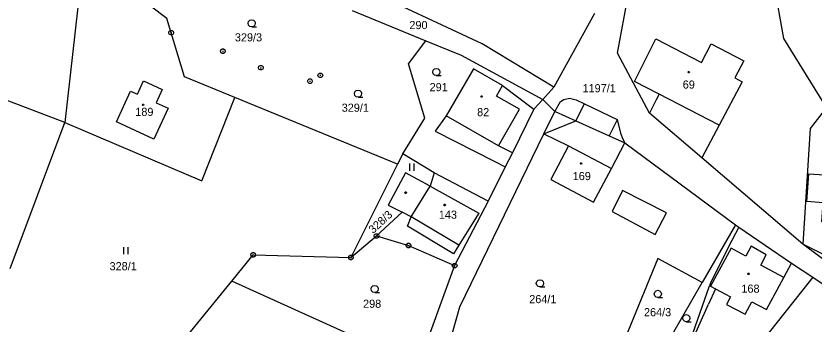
# Model space of a CAD drawing. Extents: x -694465 to -690527, y -983694 to -978978.
# Drawn here: x -692441.8 to -692275, y -981604.7 to -981540.3 of the extents above; entities that cross this region are included whole.
import ezdxf

# ---------------------------------------------------------------- set-up
doc = ezdxf.new("R2010")
doc.units = 0
for name, color, linetype in [('Vrstva 1', 7, 'Continuous'), ('Vrstva 18', 7, 'Continuous'), ('Vrstva 19', 7, 'Continuous'), ('Vrstva 24', 7, 'Continuous'), ('Vrstva 25', 7, 'Continuous')]:
    doc.layers.add(name, color=color, linetype=linetype)

msp = doc.modelspace()

# ---------------------------------------------------------------- linework, layer by layer
at = {"layer": 'Vrstva 1'}
for points in [[(-692431.57, -981562.6), (-692552.71, -981516.36)], [(-692428.36, -981533.41), (-692431.57, -981562.6)], [(-692344.38, -981546.1), (-692370.38, -981533.91)], [(-692281.27, -981545.04), (-692283.31, -981533.63)], [(-692410.28, -981540.84), (-692416.82, -981535.8)], [(-692316.07, -981548.09), (-692313.75, -981535.6)], [(-692371.56, -981539.19), (-692356.1, -981545.48)], [(-692406.58, -981553.05), (-692410.28, -981540.84)], [(-692320.9, -981539.76), (-692329.38, -981555.19)], [(-692359.76, -981550.3), (-692356.1, -981545.48)], [(-692356.1, -981545.48), (-692348.72, -981548.52)], [(-692329.38, -981555.19), (-692344.38, -981546.1)], [(-692307.38, -981556.64), (-692312.53, -981553.99), (-692308.04, -981545.1), (-692298.51, -981550.02), (-692296.48, -981546.1), (-692289.67, -981549.69), (-692291.52, -981553.23), (-692289.98, -981554.07)], [(-692272.35, -981559.42), (-692281.27, -981545.04)], [(-692348.72, -981548.52), (-692331.65, -981557.76)], [(-692309.39, -981560.63), (-692316.07, -981548.09)], [(-692356.32, -981561.69), (-692359.76, -981550.3)], [(-692346.19, -981551.33), (-692351.85, -981561.15)], [(-692340.08, -981554.86), (-692346.19, -981551.33)], [(-692410.02, -981559.61), (-692412.98, -981566.05), (-692420.81, -981562.45), (-692417.85, -981556.01), (-692416.42, -981556.67), (-692415.14, -981553.89), (-692411.26, -981555.67), (-692412.53, -981558.46), (-692410.02, -981559.61)], [(-692396.073, -981557.348), (-692406.58, -981553.05)], [(-692289.98, -981554.07), (-692294.8, -981563.11)], [(-692341.34, -981557.04), (-692340.08, -981554.86)], [(-692340.08, -981554.86), (-692333.52, -981559.79)], [(-692329.38, -981555.19), (-692331.65, -981557.76)], [(-692431.57, -981562.6), (-692402.977, -981574.78), (-692396.073, -981557.348)], [(-692362.02, -981571.28), (-692396.073, -981557.348)], [(-692336.52, -981559.82), (-692341.34, -981557.04)], [(-692331.65, -981557.76), (-692333.52, -981559.79)], [(-692331.65, -981557.76), (-692329.16, -981560.29)], [(-692329.16, -981560.29), (-692327.952, -981558.205), (-692327.249, -981557.758), (-692326.098, -981557.503), (-692324.692, -981557.822), (-692322.967, -981558.655)], [(-692307.99, -981557.84), (-692309.39, -981560.63)], [(-692307.38, -981556.64), (-692307.99, -981557.84)], [(-692294.8, -981563.11), (-692307.38, -981556.64)], [(-692324.767, -981562.252), (-692322.967, -981558.655)], [(-692322.967, -981558.655), (-692322.966, -981558.653), (-692316.125, -981561.975)], [(-692272.35, -981559.42), (-692275.8, -981563.86)], [(-692351.85, -981561.15), (-692354.19, -981564.4)], [(-692340.92, -981567.46), (-692351.85, -981561.15)], [(-692340.92, -981567.46), (-692336.52, -981559.82)], [(-692333.52, -981559.79), (-692338.04, -981568.9)], [(-692331.45, -981564.98), (-692329.16, -981560.29)], [(-692329.16, -981560.29), (-692329.121, -981560.307)], [(-692329.121, -981560.307), (-692324.767, -981562.252)], [(-692298.45, -981569.95), (-692309.39, -981560.63)], [(-692443.06, -981593.114), (-692431.57, -981562.6)], [(-692360.95, -981569.13), (-692356.32, -981561.69)], [(-692331.45, -981564.98), (-692324.767, -981562.252)], [(-692324.767, -981562.252), (-692324.75, -981562.26)], [(-692324.75, -981562.26), (-692317.816, -981565.355)], [(-692316.205, -981562.136), (-692317.816, -981565.355)], [(-692316.125, -981561.975), (-692316.205, -981562.136)], [(-692316.125, -981561.975), (-692315.421, -981564.786), (-692314.974, -981566.063), (-692314.49, -981566.84)], [(-692354.19, -981564.4), (-692341.73, -981570.74)], [(-692294.8, -981563.11), (-692298.45, -981569.95)], [(-692275.8, -981563.86), (-692277.29, -981588.01)], [(-692349.04, -981601.09), (-692331.45, -981564.98)], [(-692331.45, -981564.98), (-692326.29, -981567.47)], [(-692317.816, -981565.355), (-692314.49, -981566.84)], [(-692338.04, -981568.9), (-692340.92, -981567.46)], [(-692326.29, -981567.47), (-692330.02, -981574.48)], [(-692326.29, -981567.47), (-692317.34, -981572.23)], [(-692317.34, -981572.23), (-692314.49, -981566.84)], [(-692314.49, -981566.84), (-692291.42, -981583.96)], [(-692360.95, -981569.13), (-692362.02, -981571.28)], [(-692354.42, -981573.13), (-692360.95, -981569.13)], [(-692338.04, -981568.9), (-692339.52, -981571.87)], [(-692341.73, -981570.74), (-692339.52, -981571.87)], [(-692277.29, -981588.01), (-692298.45, -981569.95)], [(-692362.02, -981571.28), (-692371.81, -981590.8)], [(-692339.52, -981571.87), (-692343.09, -981579.06)], [(-692321.07, -981579.23), (-692317.34, -981572.23)], [(-692360.35, -981573.1), (-692363.98, -981579.86)], [(-692355.25, -981575.87), (-692360.35, -981573.1)], [(-692354.42, -981573.13), (-692355.25, -981575.87)], [(-692343.09, -981579.06), (-692354.42, -981573.13)], [(-692330.02, -981574.48), (-692321.07, -981579.23)], [(-692272.02, -981583.41), (-692273.34, -981583.32), (-692273.06, -981579.37), (-692276.49, -981579.13), (-692276.07, -981573.3), (-692270.69, -981573.69), (-692270.79, -981575.08), (-692268.23, -981575.27), (-692268.41, -981577.82)], [(-692359.17, -981582.32), (-692355.25, -981575.87)], [(-692355.25, -981575.87), (-692345.07, -981581.57)], [(-692317.186, -981581.217), (-692308.196, -981585.995), (-692305.831, -981581.46), (-692315.037, -981576.796), (-692317.186, -981581.217)], [(-692343.09, -981579.06), (-692350.11, -981592.51)], [(-692363.98, -981579.86), (-692361.11, -981581.33)], [(-692361.11, -981581.33), (-692366.43, -981586.3)], [(-692359.17, -981582.32), (-692361.11, -981581.33)], [(-692359.98, -981584.26), (-692359.17, -981582.32)], [(-692349.24, -981588.24), (-692359.17, -981582.32)], [(-692345.07, -981581.57), (-692349.24, -981588.24)], [(-692350.35, -981590.02), (-692359.98, -981584.26)], [(-692291.42, -981583.96), (-692298.36, -981596.04)], [(-692290.72, -981584.48), (-692292.82, -981588.56)], [(-692291.42, -981583.96), (-692290.72, -981584.48)], [(-692290.72, -981584.48), (-692279.65, -981591.96)], [(-692371.81, -981590.8), (-692366.43, -981586.3)], [(-692366.43, -981586.3), (-692359.75, -981588.3)], [(-692359.75, -981588.3), (-692350.11, -981592.51)], [(-692349.24, -981588.24), (-692350.35, -981590.02)], [(-692292.82, -981588.56), (-692296.66, -981596.34)], [(-692292.31, -981588.86), (-692296.6, -981596.82)], [(-692289.21, -981590.52), (-692292.31, -981588.86)], [(-692288.12, -981588.46), (-692289.21, -981590.52)], [(-692284.95, -981590.22), (-692288.12, -981588.46)], [(-692272.14, -981590.62), (-692277.29, -981588.01)], [(-692267.73, -981595.1), (-692277.29, -981588.01)], [(-692396.72, -981595.76), (-692392.23, -981590.26)], [(-692392.23, -981590.26), (-692371.81, -981590.8)], [(-692307.62, -981590.99), (-692317.93, -981616.19)], [(-692298.36, -981596.04), (-692307.62, -981590.99)], [(-692286.11, -981592.4), (-692284.95, -981590.22)], [(-692350.11, -981592.51), (-692357.7, -981613.37)], [(-692281.29, -981595.01), (-692286.11, -981592.4)], [(-692281.29, -981595.01), (-692279.65, -981591.96)], [(-692279.65, -981591.96), (-692275.24, -981594.94)], [(-692408.15, -981609.77), (-692396.72, -981595.76)], [(-692357.7, -981613.37), (-692396.72, -981595.76)], [(-692308.61, -981613.86), (-692298.36, -981596.04)], [(-692276.27, -981596.23), (-692295.22, -981620.14)], [(-692284.88, -981601.7), (-692281.29, -981595.01)], [(-692275.24, -981594.94), (-692276.27, -981596.23)], [(-692275.24, -981594.94), (-692248.34, -981613.11)], [(-692302.26, -981612.28), (-692296.79, -981596.72)], [(-692295.57, -981597.37), (-692297, -981600.55)], [(-692296.66, -981596.34), (-692296.79, -981596.72)], [(-692296.79, -981596.72), (-692296.6, -981596.82)], [(-692296.6, -981596.82), (-692295.57, -981597.37)], [(-692295.57, -981597.37), (-692292.41, -981599.06)], [(-692292.41, -981599.06), (-692293.24, -981600.61)], [(-692353.77, -981617.9), (-692349.04, -981601.09)], [(-692302.26, -981612.28), (-692297, -981600.55)], [(-692293.24, -981600.61), (-692289.36, -981602.69)], [(-692289.36, -981602.69), (-692287.96, -981600.08)], [(-692287.96, -981600.08), (-692284.88, -981601.7)]]:
    msp.add_lwpolyline(points, dxfattribs=at)
at = {"layer": 'Vrstva 24'}
for points in [[(-692409.226, -981543.324), (-692408.976, -981543.506), (-692408.88, -981543.8), (-692408.976, -981544.094), (-692409.226, -981544.276), (-692409.534, -981544.276), (-692409.784, -981544.094), (-692409.88, -981543.8), (-692409.784, -981543.506), (-692409.534, -981543.324)], [(-692398.396, -981547.174), (-692398.146, -981547.356), (-692398.05, -981547.65), (-692398.146, -981547.944), (-692398.396, -981548.126), (-692398.704, -981548.126), (-692398.954, -981547.944), (-692399.05, -981547.65), (-692398.954, -981547.356), (-692398.704, -981547.174)], [(-692390.486, -981550.644), (-692390.236, -981550.826), (-692390.14, -981551.12), (-692390.236, -981551.414), (-692390.486, -981551.596), (-692390.794, -981551.596), (-692391.044, -981551.414), (-692391.14, -981551.12), (-692391.044, -981550.826), (-692390.794, -981550.644)], [(-692378.036, -981552.234), (-692377.786, -981552.416), (-692377.69, -981552.71), (-692377.786, -981553.004), (-692378.036, -981553.186), (-692378.344, -981553.186), (-692378.594, -981553.004), (-692378.69, -981552.71), (-692378.594, -981552.416), (-692378.344, -981552.234)], [(-692380.206, -981553.474), (-692379.956, -981553.656), (-692379.86, -981553.95), (-692379.956, -981554.244), (-692380.206, -981554.426), (-692380.514, -981554.426), (-692380.764, -981554.244), (-692380.86, -981553.95), (-692380.764, -981553.656), (-692380.514, -981553.474)], [(-692366.276, -981585.824), (-692366.026, -981586.006), (-692365.93, -981586.3), (-692366.026, -981586.594), (-692366.276, -981586.776), (-692366.584, -981586.776), (-692366.834, -981586.594), (-692366.93, -981586.3), (-692366.834, -981586.006), (-692366.584, -981585.824)], [(-692359.596, -981587.824), (-692359.346, -981588.006), (-692359.25, -981588.3), (-692359.346, -981588.594), (-692359.596, -981588.776), (-692359.904, -981588.776), (-692360.154, -981588.594), (-692360.25, -981588.3), (-692360.154, -981588.006), (-692359.904, -981587.824)], [(-692392.076, -981589.784), (-692391.826, -981589.966), (-692391.73, -981590.26), (-692391.826, -981590.554), (-692392.076, -981590.736), (-692392.384, -981590.736), (-692392.634, -981590.554), (-692392.73, -981590.26), (-692392.634, -981589.966), (-692392.384, -981589.784)], [(-692371.656, -981590.324), (-692371.406, -981590.506), (-692371.31, -981590.8), (-692371.406, -981591.094), (-692371.656, -981591.276), (-692371.964, -981591.276), (-692372.214, -981591.094), (-692372.31, -981590.8), (-692372.214, -981590.506), (-692371.964, -981590.324)], [(-692349.956, -981592.034), (-692349.706, -981592.216), (-692349.61, -981592.51), (-692349.706, -981592.804), (-692349.956, -981592.986), (-692350.264, -981592.986), (-692350.514, -981592.804), (-692350.61, -981592.51), (-692350.514, -981592.216), (-692350.264, -981592.034)]]:
    msp.add_lwpolyline(points, close=True, dxfattribs=at)
for points in [[(-692409.499, -981543.8), (-692409.26, -981543.8)], [(-692398.669, -981547.65), (-692398.43, -981547.65)], [(-692390.759, -981551.12), (-692390.52, -981551.12)], [(-692378.309, -981552.71), (-692378.07, -981552.71)], [(-692380.479, -981553.95), (-692380.24, -981553.95)], [(-692366.549, -981586.3), (-692366.31, -981586.3)], [(-692359.869, -981588.3), (-692359.63, -981588.3)], [(-692392.349, -981590.26), (-692392.11, -981590.26)], [(-692371.929, -981590.8), (-692371.69, -981590.8)], [(-692350.229, -981592.51), (-692349.99, -981592.51)]]:
    msp.add_lwpolyline(points, dxfattribs=at)
at = {"layer": 'Vrstva 25'}
for points in [[(-692392.53, -981542.58), (-692392.905, -981542.479), (-692393.179, -981542.205), (-692393.28, -981541.83), (-692393.179, -981541.455), (-692392.905, -981541.181), (-692392.53, -981541.08), (-692392.155, -981541.181), (-692391.881, -981541.455), (-692391.78, -981541.83), (-692391.881, -981542.205), (-692392.155, -981542.479), (-692392.53, -981542.58), (-692391.53, -981542.581)], [(-692353.94, -981552.77), (-692354.315, -981552.669), (-692354.589, -981552.395), (-692354.69, -981552.02), (-692354.589, -981551.645), (-692354.315, -981551.371), (-692353.94, -981551.27), (-692353.565, -981551.371), (-692353.291, -981551.645), (-692353.19, -981552.02), (-692353.291, -981552.395), (-692353.565, -981552.669), (-692353.94, -981552.77), (-692352.94, -981552.771)], [(-692370.31, -981557.29), (-692370.685, -981557.189), (-692370.959, -981556.915), (-692371.06, -981556.54), (-692370.959, -981556.165), (-692370.685, -981555.891), (-692370.31, -981555.79), (-692369.935, -981555.891), (-692369.661, -981556.165), (-692369.56, -981556.54), (-692369.661, -981556.915), (-692369.935, -981557.189), (-692370.31, -981557.29), (-692369.31, -981557.291)], [(-692359.54, -981571.15), (-692359.54, -981572.65)], [(-692358.54, -981572.65), (-692358.54, -981571.15)], [(-692419.35, -981588.63), (-692419.35, -981590.13)], [(-692418.35, -981590.13), (-692418.35, -981588.63)], [(-692332.28, -981596.97), (-692332.655, -981596.869), (-692332.929, -981596.595), (-692333.03, -981596.22), (-692332.929, -981595.845), (-692332.655, -981595.571), (-692332.28, -981595.47), (-692331.905, -981595.571), (-692331.631, -981595.845), (-692331.53, -981596.22), (-692331.631, -981596.595), (-692331.905, -981596.869), (-692332.28, -981596.97), (-692331.28, -981596.971)], [(-692366.81, -981598.13), (-692367.185, -981598.029), (-692367.459, -981597.755), (-692367.56, -981597.38), (-692367.459, -981597.005), (-692367.185, -981596.731), (-692366.81, -981596.63), (-692366.435, -981596.731), (-692366.161, -981597.005), (-692366.06, -981597.38), (-692366.161, -981597.755), (-692366.435, -981598.029), (-692366.81, -981598.13), (-692365.81, -981598.131)], [(-692307.63, -981599.17), (-692308.005, -981599.069), (-692308.279, -981598.795), (-692308.38, -981598.42), (-692308.279, -981598.045), (-692308.005, -981597.771), (-692307.63, -981597.67), (-692307.255, -981597.771), (-692306.981, -981598.045), (-692306.88, -981598.42), (-692306.981, -981598.795), (-692307.255, -981599.069), (-692307.63, -981599.17), (-692306.63, -981599.171)], [(-692301.68, -981604.24), (-692302.055, -981604.139), (-692302.329, -981603.865), (-692302.43, -981603.49), (-692302.329, -981603.115), (-692302.055, -981602.841), (-692301.68, -981602.74), (-692301.305, -981602.841), (-692301.031, -981603.115), (-692300.93, -981603.49), (-692301.031, -981603.865), (-692301.305, -981604.139), (-692301.68, -981604.24), (-692300.68, -981604.241)]]:
    msp.add_lwpolyline(points, dxfattribs=at)
for points in [[(-692301.063, -981551.888), (-692300.975, -981552.04), (-692301.063, -981552.192), (-692301.237, -981552.192), (-692301.325, -981552.04), (-692301.237, -981551.888)], [(-692344.393, -981556.978), (-692344.305, -981557.13), (-692344.393, -981557.282), (-692344.567, -981557.282), (-692344.655, -981557.13), (-692344.567, -981556.978)], [(-692415.153, -981558.748), (-692415.065, -981558.9), (-692415.153, -981559.052), (-692415.327, -981559.052), (-692415.415, -981558.9), (-692415.327, -981558.748)], [(-692323.583, -981570.998), (-692323.495, -981571.15), (-692323.583, -981571.302), (-692323.757, -981571.302), (-692323.845, -981571.15), (-692323.757, -981570.998)], [(-692360.243, -981577.108), (-692360.155, -981577.26), (-692360.243, -981577.412), (-692360.417, -981577.412), (-692360.505, -981577.26), (-692360.417, -981577.108)], [(-692352.103, -981579.678), (-692352.015, -981579.83), (-692352.103, -981579.982), (-692352.277, -981579.982), (-692352.365, -981579.83), (-692352.277, -981579.678)], [(-692288.583, -981594.078), (-692288.495, -981594.23), (-692288.583, -981594.382), (-692288.757, -981594.382), (-692288.845, -981594.23), (-692288.757, -981594.078)]]:
    msp.add_lwpolyline(points, close=True, dxfattribs=at)

# ---------------------------------------------------------------- texts
at = {"layer": 'Vrstva 18'}
for s, p in [('290', (-692359.565, -981543.05)), ('329/3', (-692396.051, -981545.62)), ('291', (-692355.34, -981556.03)), ('1197/1', (-692323.367, -981556.26)), ('329/1', (-692373.716, -981560.33)), ('328/1', (-692422.253, -981593.48)), ('264/1', (-692334.513, -981600.36)), ('298', (-692369.248, -981601.32)), ('264/3', (-692310.523, -981603.09))]:
    msp.add_text(s, height=1.7, dxfattribs=at).set_placement(p)
msp.add_text('328/3', height=1.7, rotation=42.51347, dxfattribs=at).set_placement((-692367.145, -981585.9))
at = {"layer": 'Vrstva 19'}
for s, p in [('69', (-692302.415, -981555.49)), ('189', (-692416.873, -981561.2)), ('82', (-692345.405, -981561.26)), ('169', (-692325.426, -981574.63)), ('143', (-692353.417, -981582.7)), ('168', (-692290.156, -981598.17))]:
    msp.add_text(s, height=1.7, dxfattribs=at).set_placement(p)

doc.saveas('drawing.dxf')
